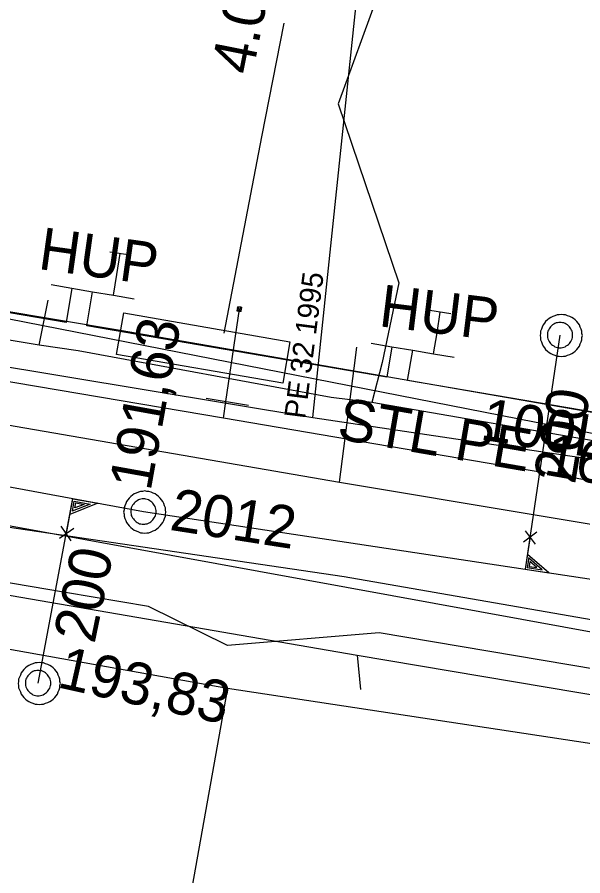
# Model space of a CAD drawing. Extents: x -746464 to -745690, y -1051581 to -1049993.
# Drawn here: x -746186.61 to -746173.2, y -1050962.99 to -1050942.6 of the extents above; entities that cross this region are included whole.
import ezdxf

# ---------------------------------------------------------------- set-up
doc = ezdxf.new("R2010")
doc.units = 0
for name, color, linetype in [('04_CETIN_NN', 7, 'Continuous'), ('04_CETIN_sdelovaci_podzem', 7, 'Continuous'), ('37_TVNET_sdelovaci_televizni kabely', 7, 'Continuous'), ('45_Eltodo_vedeni_NN_zemni', 7, 'Continuous'), ('48_Prazs_plynarenska_STL', 7, 'Continuous'), ('48_Prazs_plynarenska_STL_popisy', 7, 'Continuous'), ('51_PVaK_kanal_jednotna_neoverena poloha_pripojka', 7, 'Continuous'), ('51_PVaK_kanal_jednotna_overena poloha_rad', 7, 'Continuous'), ('51_PVaK_kanal_objekty', 7, 'Continuous'), ('51_PVaK_kanal_popisy', 7, 'Continuous'), ('51_PVaK_vodovod_chranicky_objekty', 7, 'Continuous'), ('51_PVaK_vodovod_NEPROVOZUJE PVK_neoverene poloha', 7, 'Continuous'), ('51_PVaK_vodovod_NEPROVOZUJE PVK_overena poloha', 7, 'Continuous'), ('51_PVaK_vodovod_overena poloha_rad', 7, 'Continuous'), ('51_PVaK_vodovod_popisy', 7, 'Continuous'), ('51_PVaK_vodovod_zruseno_overena poloha', 7, 'Continuous'), ('55_PREdi_chranicky', 7, 'Continuous'), ('55_PREdi_NN', 7, 'Continuous'), ('55_PREdi_NN_pripojovaci_misto', 7, 'Continuous'), ('55_PREdi_stavby_popisy', 7, 'Continuous')]:
    doc.layers.add(name, color=color, linetype=linetype)

msp = doc.modelspace()

# ---------------------------------------------------------------- linework, layer by layer
at = {"layer": '04_CETIN_NN'}
for points in [[(-746224.34, -1050954.85), (-746223.72, -1050951.46), (-746222.61, -1050950.62), (-746221.43, -1050950.39), (-746208.3, -1050952.71), (-746202.99, -1050953.53), (-746191.53, -1050955.51), (-746178.55, -1050957.75)], [(-746178.55, -1050957.75), (-746149.35, -1050962.67)]]:
    msp.add_lwpolyline(points, dxfattribs=at)
at = {"layer": '04_CETIN_sdelovaci_podzem'}
for points in [[(-746175.58, -1050927.45), (-746175.7, -1050928.33), (-746176.9, -1050938.5), (-746178.06, -1050942.07), (-746179, -1050944.66), (-746177.56, -1050948.91), (-746177.96, -1050950.8), (-746178.2, -1050951.75)], [(-746186.09, -1050950.39), (-746197.92, -1050948.42), (-746198.18, -1050948.41)], [(-746186.09, -1050950.39), (-746185.88, -1050949.32)], [(-746224.34, -1050954.85), (-746223.72, -1050951.46), (-746222.61, -1050950.62), (-746221.43, -1050950.39), (-746208.3, -1050952.71), (-746202.99, -1050953.53), (-746191.53, -1050955.51), (-746178.55, -1050957.75)], [(-746178.2, -1050951.75), (-746179.17, -1050951.63), (-746185.17, -1050950.52), (-746186.09, -1050950.39)], [(-746179.17, -1050951.63), (-746185.17, -1050950.52)], [(-746155.61, -1050955.54), (-746156.64, -1050955.42), (-746162.72, -1050954.43), (-746178.2, -1050951.75)], [(-746185.47, -1050956.26), (-746187.94, -1050955.84)], [(-746183.5, -1050956.59), (-746185.47, -1050956.26)], [(-746181.63, -1050957.52), (-746183.5, -1050956.59)], [(-746167.67, -1050958.97), (-746178.03, -1050957.22), (-746181.63, -1050957.52)], [(-746178.55, -1050957.75), (-746149.35, -1050962.67)], [(-746178.55, -1050957.75), (-746178.47, -1050958.56)]]:
    msp.add_lwpolyline(points, dxfattribs=at)
at = {"layer": '37_TVNET_sdelovaci_televizni kabely'}
msp.add_line((-746181.624, -1050958.53), (-746140.499, -1050964.785), dxfattribs=at)
for points in [[(-746195.372, -1050949.491), (-746179.6, -1050952.103), (-746177.106, -1050928.261)], [(-746179.6, -1050952.103), (-746140.684, -1050957.917), (-746140.028, -1050940.845), (-746146.921, -1050940.58)], [(-746232.142, -1050985.844), (-746225.826, -1050950.607), (-746181.624, -1050958.53), (-746182.711, -1050964.596)]]:
    msp.add_lwpolyline(points, dxfattribs=at)
at = {"layer": '45_Eltodo_vedeni_NN_zemni'}
msp.add_lwpolyline([(-746171.077, -1050952.859), (-746193.71, -1050948.42)], dxfattribs=at)
at = {"layer": '48_Prazs_plynarenska_STL'}
for points in [[(-746223.4, -1050946.22), (-746203.02, -1050949.53), (-746187.08, -1050952.24), (-746178.97, -1050953.64), (-746169.78, -1050955.18), (-746157.4, -1050957.2), (-746140.96, -1050959.93), (-746135.46, -1050960.65)], [(-746178.622, -1050950.935), (-746178.559, -1050950.437)], [(-746178.97, -1050953.64), (-746178.622, -1050950.935)]]:
    msp.add_lwpolyline(points, dxfattribs=at)
at = {"layer": '51_PVaK_kanal_jednotna_neoverena poloha_pripojka'}
for p, q in [((-746173.74, -1050950.15), (-746174.568, -1050955.708)), ((-746186.12, -1050958.41), (-746185.292, -1050954.031))]:
    msp.add_line(p, q, dxfattribs=at)
at = {"layer": '51_PVaK_kanal_jednotna_overena poloha_rad'}
for points in [[(-746220.71, -1050947.49), (-746206.238, -1050950.163), (-746204.566, -1050950.472), (-746195.224, -1050952.197), (-746185.292, -1050954.031), (-746183.62, -1050954.34)], [(-746183.62, -1050954.34), (-746174.568, -1050955.708), (-746162.901, -1050957.471), (-746142.73, -1050960.52)]]:
    msp.add_lwpolyline(points, dxfattribs=at)
at = {"layer": '51_PVaK_kanal_objekty'}
for p, q in [((-746185.269, -1050954.737), (-746185.612, -1050954.975)), ((-746185.332, -1050955.033), (-746185.57, -1050954.686)), ((-746174.288, -1050954.829), (-746174.602, -1050955.068)), ((-746174.32, -1050955.114), (-746174.555, -1050954.793))]:
    msp.add_line(p, q, dxfattribs=at)
for points in [[(-746173.21, -1050950.16), (-746173.22, -1050950.11), (-746173.22, -1050950.06), (-746173.24, -1050950.01), (-746173.26, -1050949.96), (-746173.28, -1050949.91), (-746173.31, -1050949.87), (-746173.34, -1050949.83), (-746173.38, -1050949.79), (-746173.42, -1050949.76), (-746173.46, -1050949.73), (-746173.51, -1050949.71), (-746173.56, -1050949.69), (-746173.61, -1050949.67), (-746173.66, -1050949.67), (-746173.71, -1050949.66), (-746173.76, -1050949.67), (-746173.81, -1050949.67), (-746173.86, -1050949.69), (-746173.91, -1050949.71), (-746173.96, -1050949.73), (-746174, -1050949.76), (-746174.04, -1050949.79), (-746174.08, -1050949.83), (-746174.11, -1050949.87), (-746174.14, -1050949.91), (-746174.16, -1050949.96), (-746174.18, -1050950.01), (-746174.2, -1050950.06), (-746174.2, -1050950.11), (-746174.21, -1050950.16), (-746174.2, -1050950.21), (-746174.2, -1050950.26), (-746174.18, -1050950.31), (-746174.16, -1050950.36), (-746174.14, -1050950.41), (-746174.11, -1050950.45), (-746174.08, -1050950.49), (-746174.04, -1050950.53), (-746174, -1050950.56), (-746173.96, -1050950.59), (-746173.91, -1050950.61), (-746173.86, -1050950.63), (-746173.81, -1050950.65), (-746173.76, -1050950.65), (-746173.71, -1050950.66), (-746173.66, -1050950.65), (-746173.61, -1050950.65), (-746173.56, -1050950.63), (-746173.51, -1050950.61), (-746173.46, -1050950.59), (-746173.42, -1050950.56), (-746173.38, -1050950.53), (-746173.34, -1050950.49), (-746173.31, -1050950.45), (-746173.28, -1050950.41), (-746173.26, -1050950.36), (-746173.24, -1050950.31), (-746173.22, -1050950.26), (-746173.22, -1050950.21), (-746173.21, -1050950.16)], [(-746173.44, -1050950.15), (-746173.44, -1050950.12), (-746173.446, -1050950.09), (-746173.452, -1050950.06), (-746173.464, -1050950.03), (-746173.482, -1050950), (-746173.5, -1050949.976), (-746173.518, -1050949.952), (-746173.542, -1050949.928), (-746173.566, -1050949.91), (-746173.59, -1050949.892), (-746173.62, -1050949.874), (-746173.65, -1050949.862), (-746173.68, -1050949.856), (-746173.71, -1050949.85), (-746173.74, -1050949.85), (-746173.77, -1050949.85), (-746173.8, -1050949.856), (-746173.83, -1050949.862), (-746173.86, -1050949.874), (-746173.89, -1050949.892), (-746173.914, -1050949.91), (-746173.938, -1050949.928), (-746173.962, -1050949.952), (-746173.98, -1050949.976), (-746173.998, -1050950), (-746174.016, -1050950.03), (-746174.028, -1050950.06), (-746174.034, -1050950.09), (-746174.04, -1050950.12), (-746174.04, -1050950.15), (-746174.04, -1050950.18), (-746174.034, -1050950.21), (-746174.028, -1050950.24), (-746174.016, -1050950.27), (-746173.998, -1050950.3), (-746173.98, -1050950.324), (-746173.962, -1050950.348), (-746173.938, -1050950.372), (-746173.914, -1050950.39), (-746173.89, -1050950.408), (-746173.86, -1050950.426), (-746173.83, -1050950.438), (-746173.8, -1050950.444), (-746173.77, -1050950.45), (-746173.74, -1050950.45), (-746173.71, -1050950.45), (-746173.68, -1050950.444), (-746173.65, -1050950.438), (-746173.62, -1050950.426), (-746173.59, -1050950.408), (-746173.566, -1050950.39), (-746173.542, -1050950.372), (-746173.518, -1050950.348), (-746173.5, -1050950.324), (-746173.482, -1050950.3), (-746173.464, -1050950.27), (-746173.452, -1050950.24), (-746173.446, -1050950.21), (-746173.44, -1050950.18), (-746173.44, -1050950.15)], [(-746183.09, -1050954.35), (-746183.1, -1050954.3), (-746183.1, -1050954.25), (-746183.12, -1050954.2), (-746183.14, -1050954.15), (-746183.16, -1050954.1), (-746183.19, -1050954.06), (-746183.22, -1050954.02), (-746183.26, -1050953.98), (-746183.3, -1050953.95), (-746183.34, -1050953.92), (-746183.39, -1050953.9), (-746183.44, -1050953.88), (-746183.49, -1050953.86), (-746183.54, -1050953.86), (-746183.59, -1050953.85), (-746183.64, -1050953.86), (-746183.69, -1050953.86), (-746183.74, -1050953.88), (-746183.79, -1050953.9), (-746183.84, -1050953.92), (-746183.88, -1050953.95), (-746183.92, -1050953.98), (-746183.96, -1050954.02), (-746183.99, -1050954.06), (-746184.02, -1050954.1), (-746184.04, -1050954.15), (-746184.06, -1050954.2), (-746184.08, -1050954.25), (-746184.08, -1050954.3), (-746184.09, -1050954.35), (-746184.08, -1050954.4), (-746184.08, -1050954.45), (-746184.06, -1050954.5), (-746184.04, -1050954.55), (-746184.02, -1050954.6), (-746183.99, -1050954.64), (-746183.96, -1050954.68), (-746183.92, -1050954.72), (-746183.88, -1050954.75), (-746183.84, -1050954.78), (-746183.79, -1050954.8), (-746183.74, -1050954.82), (-746183.69, -1050954.84), (-746183.64, -1050954.84), (-746183.59, -1050954.85), (-746183.54, -1050954.84), (-746183.49, -1050954.84), (-746183.44, -1050954.82), (-746183.39, -1050954.8), (-746183.34, -1050954.78), (-746183.3, -1050954.75), (-746183.26, -1050954.72), (-746183.22, -1050954.68), (-746183.19, -1050954.64), (-746183.16, -1050954.6), (-746183.14, -1050954.55), (-746183.12, -1050954.5), (-746183.1, -1050954.45), (-746183.1, -1050954.4), (-746183.09, -1050954.35)], [(-746185.447, -1050954.862), (-746185.294, -1050954.033), (-746184.703, -1050954.142), (-746185.363, -1050954.407)], [(-746183.32, -1050954.34), (-746183.32, -1050954.31), (-746183.326, -1050954.28), (-746183.332, -1050954.25), (-746183.344, -1050954.22), (-746183.362, -1050954.19), (-746183.38, -1050954.166), (-746183.398, -1050954.142), (-746183.422, -1050954.118), (-746183.446, -1050954.1), (-746183.47, -1050954.082), (-746183.5, -1050954.064), (-746183.53, -1050954.052), (-746183.56, -1050954.046), (-746183.59, -1050954.04), (-746183.62, -1050954.04), (-746183.65, -1050954.04), (-746183.68, -1050954.046), (-746183.71, -1050954.052), (-746183.74, -1050954.064), (-746183.77, -1050954.082), (-746183.794, -1050954.1), (-746183.818, -1050954.118), (-746183.842, -1050954.142), (-746183.86, -1050954.166), (-746183.878, -1050954.19), (-746183.896, -1050954.22), (-746183.908, -1050954.25), (-746183.914, -1050954.28), (-746183.92, -1050954.31), (-746183.92, -1050954.34), (-746183.92, -1050954.37), (-746183.914, -1050954.4), (-746183.908, -1050954.43), (-746183.896, -1050954.46), (-746183.878, -1050954.49), (-746183.86, -1050954.514), (-746183.842, -1050954.538), (-746183.818, -1050954.562), (-746183.794, -1050954.58), (-746183.77, -1050954.598), (-746183.74, -1050954.616), (-746183.71, -1050954.628), (-746183.68, -1050954.634), (-746183.65, -1050954.64), (-746183.62, -1050954.64), (-746183.59, -1050954.64), (-746183.56, -1050954.634), (-746183.53, -1050954.628), (-746183.5, -1050954.616), (-746183.47, -1050954.598), (-746183.446, -1050954.58), (-746183.422, -1050954.562), (-746183.398, -1050954.538), (-746183.38, -1050954.514), (-746183.362, -1050954.49), (-746183.344, -1050954.46), (-746183.332, -1050954.43), (-746183.326, -1050954.4), (-746183.32, -1050954.37), (-746183.32, -1050954.34)], [(-746185.305, -1050954.332), (-746185.26, -1050954.09), (-746184.882, -1050954.16), (-746185.308, -1050954.331)], [(-746185.245, -1050954.253), (-746185.223, -1050954.132), (-746185.029, -1050954.168), (-746185.249, -1050954.252)], [(-746174.446, -1050954.928), (-746174.564, -1050955.709), (-746174.006, -1050955.793), (-746174.511, -1050955.356)], [(-746174.481, -1050955.441), (-746174.516, -1050955.668), (-746174.16, -1050955.722), (-746174.485, -1050955.44)], [(-746174.453, -1050955.529), (-746174.47, -1050955.643), (-746174.287, -1050955.67), (-746174.456, -1050955.528)], [(-746185.59, -1050958.42), (-746185.6, -1050958.37), (-746185.6, -1050958.32), (-746185.62, -1050958.27), (-746185.64, -1050958.22), (-746185.66, -1050958.17), (-746185.69, -1050958.13), (-746185.72, -1050958.09), (-746185.76, -1050958.05), (-746185.8, -1050958.02), (-746185.84, -1050957.99), (-746185.89, -1050957.97), (-746185.94, -1050957.95), (-746185.99, -1050957.93), (-746186.04, -1050957.93), (-746186.09, -1050957.92), (-746186.14, -1050957.93), (-746186.19, -1050957.93), (-746186.24, -1050957.95), (-746186.29, -1050957.97), (-746186.34, -1050957.99), (-746186.38, -1050958.02), (-746186.42, -1050958.05), (-746186.46, -1050958.09), (-746186.49, -1050958.13), (-746186.52, -1050958.17), (-746186.54, -1050958.22), (-746186.56, -1050958.27), (-746186.58, -1050958.32), (-746186.58, -1050958.37), (-746186.59, -1050958.42), (-746186.58, -1050958.47), (-746186.58, -1050958.52), (-746186.56, -1050958.57), (-746186.54, -1050958.62), (-746186.52, -1050958.67), (-746186.49, -1050958.71), (-746186.46, -1050958.75), (-746186.42, -1050958.79), (-746186.38, -1050958.82), (-746186.34, -1050958.85), (-746186.29, -1050958.87), (-746186.24, -1050958.89), (-746186.19, -1050958.91), (-746186.14, -1050958.91), (-746186.09, -1050958.92), (-746186.04, -1050958.91), (-746185.99, -1050958.91), (-746185.94, -1050958.89), (-746185.89, -1050958.87), (-746185.84, -1050958.85), (-746185.8, -1050958.82), (-746185.76, -1050958.79), (-746185.72, -1050958.75), (-746185.69, -1050958.71), (-746185.66, -1050958.67), (-746185.64, -1050958.62), (-746185.62, -1050958.57), (-746185.6, -1050958.52), (-746185.6, -1050958.47), (-746185.59, -1050958.42)], [(-746185.82, -1050958.41), (-746185.82, -1050958.38), (-746185.826, -1050958.35), (-746185.832, -1050958.32), (-746185.844, -1050958.29), (-746185.862, -1050958.26), (-746185.88, -1050958.236), (-746185.898, -1050958.212), (-746185.922, -1050958.188), (-746185.946, -1050958.17), (-746185.97, -1050958.152), (-746186, -1050958.134), (-746186.03, -1050958.122), (-746186.06, -1050958.116), (-746186.09, -1050958.11), (-746186.12, -1050958.11), (-746186.15, -1050958.11), (-746186.18, -1050958.116), (-746186.21, -1050958.122), (-746186.24, -1050958.134), (-746186.27, -1050958.152), (-746186.294, -1050958.17), (-746186.318, -1050958.188), (-746186.342, -1050958.212), (-746186.36, -1050958.236), (-746186.378, -1050958.26), (-746186.396, -1050958.29), (-746186.408, -1050958.32), (-746186.414, -1050958.35), (-746186.42, -1050958.38), (-746186.42, -1050958.41), (-746186.42, -1050958.44), (-746186.414, -1050958.47), (-746186.408, -1050958.5), (-746186.396, -1050958.53), (-746186.378, -1050958.56), (-746186.36, -1050958.584), (-746186.342, -1050958.608), (-746186.318, -1050958.632), (-746186.294, -1050958.65), (-746186.27, -1050958.668), (-746186.24, -1050958.686), (-746186.21, -1050958.698), (-746186.18, -1050958.704), (-746186.15, -1050958.71), (-746186.12, -1050958.71), (-746186.09, -1050958.71), (-746186.06, -1050958.704), (-746186.03, -1050958.698), (-746186, -1050958.686), (-746185.97, -1050958.668), (-746185.946, -1050958.65), (-746185.922, -1050958.632), (-746185.898, -1050958.608), (-746185.88, -1050958.584), (-746185.862, -1050958.56), (-746185.844, -1050958.53), (-746185.832, -1050958.5), (-746185.826, -1050958.47), (-746185.82, -1050958.44), (-746185.82, -1050958.41)]]:
    msp.add_lwpolyline(points, dxfattribs=at)
at = {"layer": '51_PVaK_vodovod_chranicky_objekty'}
for p, q in [((-746181.404, -1050949.575), (-746181.288, -1050949.492)), ((-746181.404, -1050949.575), (-746181.4, -1050949.555)), ((-746181.387, -1050949.476), (-746181.39, -1050949.496)), ((-746181.305, -1050949.591), (-746181.387, -1050949.476)), ((-746181.387, -1050949.476), (-746181.367, -1050949.479)), ((-746181.288, -1050949.492), (-746181.308, -1050949.489)), ((-746181.305, -1050949.591), (-746181.302, -1050949.571)), ((-746181.288, -1050949.492), (-746181.292, -1050949.512)), ((-746181.404, -1050949.575), (-746181.384, -1050949.578)), ((-746181.305, -1050949.591), (-746181.325, -1050949.588)), ((-746181.13, -1050951.818), (-746182.13, -1050951.655))]:
    msp.add_line(p, q, dxfattribs=at)
msp.add_lwpolyline([(-746181.338, -1050949.484), (-746181.343, -1050949.483), (-746181.348, -1050949.484), (-746181.353, -1050949.484), (-746181.358, -1050949.485), (-746181.364, -1050949.487), (-746181.368, -1050949.489), (-746181.373, -1050949.492), (-746181.377, -1050949.495), (-746181.381, -1050949.498), (-746181.384, -1050949.502), (-746181.388, -1050949.506), (-746181.391, -1050949.511), (-746181.393, -1050949.516), (-746181.395, -1050949.52), (-746181.395, -1050949.525), (-746181.396, -1050949.53), (-746181.396, -1050949.535), (-746181.396, -1050949.54), (-746181.395, -1050949.546), (-746181.393, -1050949.551), (-746181.39, -1050949.556), (-746181.388, -1050949.56), (-746181.385, -1050949.565), (-746181.381, -1050949.568), (-746181.378, -1050949.572), (-746181.373, -1050949.576), (-746181.369, -1050949.578), (-746181.364, -1050949.58), (-746181.359, -1050949.582), (-746181.354, -1050949.583), (-746181.349, -1050949.584), (-746181.344, -1050949.584), (-746181.339, -1050949.583), (-746181.334, -1050949.582), (-746181.328, -1050949.58), (-746181.324, -1050949.578), (-746181.32, -1050949.575), (-746181.315, -1050949.572), (-746181.311, -1050949.569), (-746181.308, -1050949.565), (-746181.304, -1050949.561), (-746181.301, -1050949.556), (-746181.299, -1050949.551), (-746181.298, -1050949.547), (-746181.297, -1050949.542), (-746181.296, -1050949.537), (-746181.296, -1050949.532), (-746181.296, -1050949.527), (-746181.297, -1050949.521), (-746181.3, -1050949.516), (-746181.302, -1050949.512), (-746181.304, -1050949.507), (-746181.307, -1050949.502), (-746181.311, -1050949.499), (-746181.314, -1050949.495), (-746181.319, -1050949.491), (-746181.323, -1050949.489), (-746181.328, -1050949.487), (-746181.333, -1050949.485), (-746181.338, -1050949.484)], dxfattribs=at)
at = {"layer": '51_PVaK_vodovod_NEPROVOZUJE PVK_neoverene poloha'}
msp.add_lwpolyline([(-746155.156, -1050956.606), (-746156.283, -1050956.467), (-746181.72, -1050952.118), (-746198.444, -1050949.286), (-746201.26, -1050948.77)], dxfattribs=at)
at = {"layer": '51_PVaK_vodovod_NEPROVOZUJE PVK_overena poloha'}
for p, q in [((-746181.67, -1050951.73), (-746181.345, -1050949.535)), ((-746181.72, -1050952.118), (-746181.67, -1050951.73))]:
    msp.add_line(p, q, dxfattribs=at)
at = {"layer": '51_PVaK_vodovod_overena poloha_rad'}
msp.add_lwpolyline([(-746042.7, -1051019.92), (-746042.94, -1051019.91), (-746043.12, -1051019.91), (-746062.01, -1051019.53), (-746073.53, -1051019.56), (-746091.39, -1051018.74), (-746129.45, -1051017.12), (-746129.85, -1051017.08), (-746132.44, -1051014.95), (-746132.41, -1051014.45), (-746131.88, -1050978.37), (-746130.6, -1050966.48), (-746130.53, -1050965.33), (-746131.39, -1050964.15), (-746150.56, -1050960.82), (-746178.86, -1050955.89), (-746201.61, -1050952.53), (-746201.83, -1050952.49)], dxfattribs=at)
at = {"layer": '51_PVaK_vodovod_zruseno_overena poloha'}
msp.add_lwpolyline([(-746129.55, -1050965.2), (-746136.31, -1050963.9), (-746201.6, -1050951.98)], dxfattribs=at)
at = {"layer": '55_PREdi_chranicky'}
msp.add_lwpolyline([(-746184.257, -1050950.61), (-746184.087, -1050949.625), (-746180.146, -1050950.31), (-746180.316, -1050951.295), (-746184.257, -1050950.61)], close=True, dxfattribs=at)
at = {"layer": '55_PREdi_NN'}
for points in [[(-746185.318, -1050949.036), (-746185.457, -1050949.85), (-746221.258, -1050943.743), (-746218.566, -1050926.613), (-746217.175, -1050926.831)], [(-746153.305, -1050939.701), (-746153.812, -1050939.574), (-746153.776, -1050939.427), (-746155.486, -1050939.203), (-746156.047, -1050941.755), (-746153.86, -1050944.11), (-746155.655, -1050954.933), (-746177.357, -1050951.231), (-746177.234, -1050950.509)], [(-746221.26, -1050943.74), (-746202.514, -1050946.953), (-746187.107, -1050949.54), (-746184.174, -1050950.033), (-746166.055, -1050953.183), (-746155.124, -1050955.037)], [(-746184.333, -1050949.204), (-746184.249, -1050948.711)], [(-746185.811, -1050948.952), (-746185.318, -1050949.036), (-746184.826, -1050949.12), (-746184.333, -1050949.204), (-746183.84, -1050949.288)], [(-746177.726, -1050950.425), (-746177.849, -1050951.147), (-746184.965, -1050949.934), (-746184.826, -1050949.12)], [(-746176.741, -1050950.593), (-746176.657, -1050950.1)], [(-746178.219, -1050950.341), (-746177.726, -1050950.425), (-746177.234, -1050950.509), (-746176.741, -1050950.593), (-746176.248, -1050950.677)]]:
    msp.add_lwpolyline(points, dxfattribs=at)
at = {"layer": '55_PREdi_NN_pripojovaci_misto'}
for p, q in [((-746183.924, -1050948.256), (-746184.418, -1050948.178)), ((-746184.249, -1050948.711), (-746184.171, -1050948.217)), ((-746176.332, -1050949.645), (-746176.826, -1050949.567)), ((-746176.657, -1050950.1), (-746176.579, -1050949.606))]:
    msp.add_line(p, q, dxfattribs=at)
at = {"layer": '55_PREdi_stavby_popisy'}
msp.add_lwpolyline([(-746181.706, -1050950.104), (-746180.815, -1050945.442), (-746180.281, -1050942.749)], dxfattribs=at)

# ---------------------------------------------------------------- texts
at = {"layer": '48_Prazs_plynarenska_STL_popisy'}
for s, height, rotation, p in [('HUP', 1, 352, (-746186.14, -1050948.577)), ('PE 32 1995', 0.5, 82.6691, (-746179.787, -1050952.153)), ('HUP', 1, 353, (-746178.059, -1050949.937)), ('STL PE 160 1995', 1, 350.2058, (-746179.058, -1050952.61))]:
    msp.add_text(s, height=height, rotation=rotation, dxfattribs=at).set_placement(p)
at = {"layer": '51_PVaK_kanal_popisy'}
for s, rotation, p in [('191,63', 79.7979, (-746183.452, -1050953.873)), ('200', 80.5274, (-746173.386, -1050953.712)), ('200', 78.2915, (-746184.783, -1050957.498)), ('193,83', 347.4545, (-746185.69, -1050958.504))]:
    msp.add_text(s, height=1, rotation=rotation, dxfattribs=at).set_placement(p)
at = {"layer": '51_PVaK_vodovod_popisy'}
for s, rotation, p in [('100L', 350.7353, (-746175.656, -1050952.623)), ('2012', 351.1273, (-746183.023, -1050954.77))]:
    msp.add_text(s, height=1, rotation=rotation, dxfattribs=at).set_placement(p)
at = {"layer": '55_PREdi_stavby_popisy'}
msp.add_text('4.0m', height=1, rotation=78.7696, dxfattribs=at).set_placement((-746181.038, -1050943.998))

doc.saveas('drawing.dxf')
